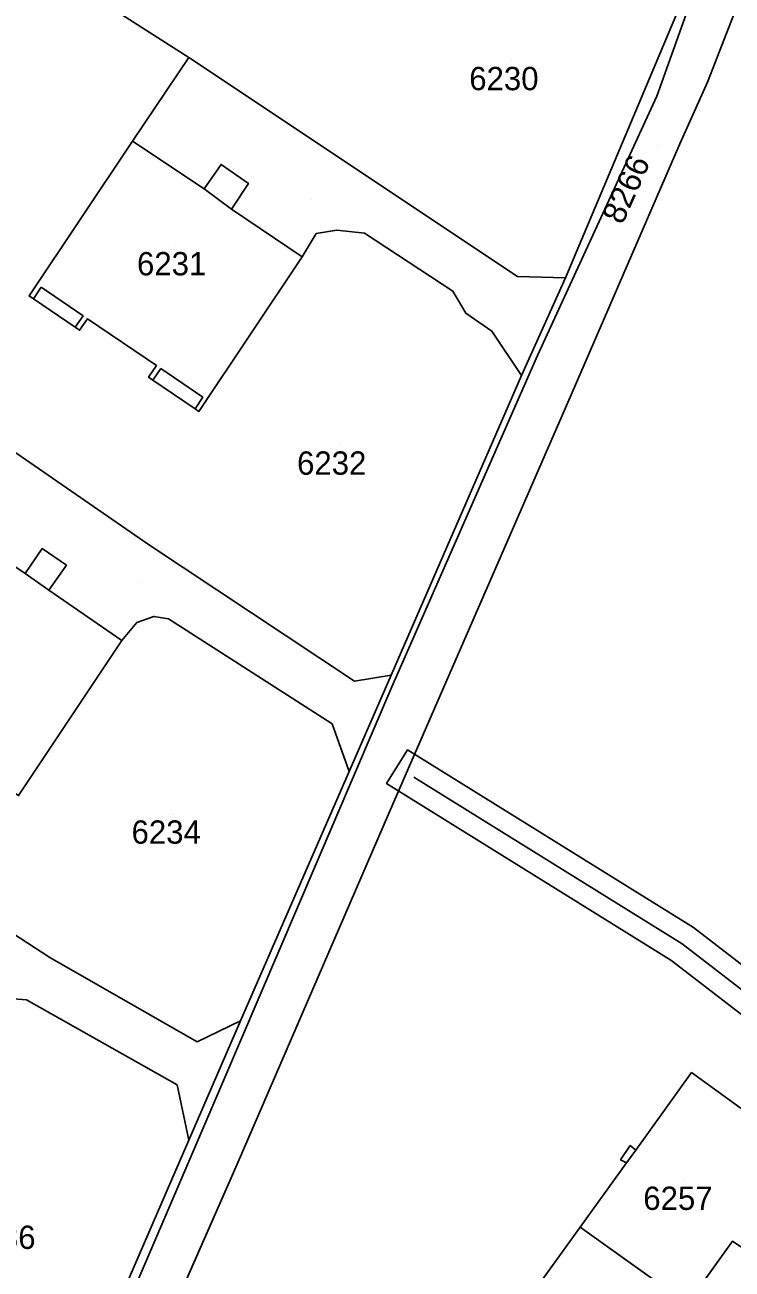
# Model space of a CAD drawing. Extents: x -266199 to -261993, y -1239047 to -1235108.
# Drawn here: x -263819.5 to -263758.8, y -1236465.2 to -1236358.3 of the extents above; entities that cross this region are included whole.
import ezdxf

# ---------------------------------------------------------------- set-up
doc = ezdxf.new("R2010")
doc.units = 0
for name, color, linetype in [('body_kn', 7, 'Continuous'), ('kladpar_druhypozemkov', 7, 'Continuous'), ('kladpar_hranice', 7, 'Continuous'), ('kladpar_parcelnecisla', 7, 'Continuous'), ('kladpar_plochy', 7, 'Continuous'), ('tarchy_linie', 7, 'Continuous'), ('zappar_hrandruhpozemk', 7, 'Continuous')]:
    doc.layers.add(name, color=color, linetype=linetype)

msp = doc.modelspace()

# ---------------------------------------------------------------- linework, layer by layer
at = {"layer": 'body_kn'}
for p, q in [((-263805.43, -1236361.14), (-263805.43, -1236361.14)), ((-263760.89, -1236363.24), (-263760.89, -1236363.24)), ((-263765.25, -1236364.45), (-263765.25, -1236364.45)), ((-263810.25, -1236368.33), (-263810.25, -1236368.33)), ((-263810.25, -1236368.33), (-263810.25, -1236368.33)), ((-263763.27, -1236368.54), (-263763.27, -1236368.54)), ((-263802.66, -1236370.32), (-263802.66, -1236370.32)), ((-263804.1, -1236372.41), (-263804.1, -1236372.41)), ((-263804.1, -1236372.41), (-263804.1, -1236372.41)), ((-263800.3, -1236371.95), (-263800.3, -1236371.95)), ((-263801.75, -1236374.15), (-263801.75, -1236374.15)), ((-263801.75, -1236374.15), (-263801.75, -1236374.15)), ((-263794.49, -1236376.25), (-263794.49, -1236376.25)), ((-263792.73, -1236375.96), (-263792.73, -1236375.96)), ((-263790.35, -1236376.23), (-263790.35, -1236376.23)), ((-263795.68, -1236378.25), (-263795.68, -1236378.25)), ((-263795.68, -1236378.25), (-263795.68, -1236378.25)), ((-263777.22, -1236379.94), (-263777.22, -1236379.94)), ((-263818.09, -1236380.86), (-263818.09, -1236380.86)), ((-263773.1, -1236380.05), (-263773.1, -1236380.05)), ((-263773.1, -1236380.05), (-263773.1, -1236380.05)), ((-263819.14, -1236381.6), (-263819.14, -1236381.6)), ((-263818.77, -1236381.85), (-263818.77, -1236381.85)), ((-263818.77, -1236381.85), (-263818.77, -1236381.85)), ((-263782.75, -1236381.19), (-263782.75, -1236381.19)), ((-263781.63, -1236383.09), (-263781.63, -1236383.09)), ((-263814.5, -1236383.31), (-263814.5, -1236383.31)), ((-263814.12, -1236383.56), (-263814.12, -1236383.56)), ((-263815.17, -1236384.3), (-263815.17, -1236384.3)), ((-263814.8, -1236384.55), (-263814.8, -1236384.55)), ((-263779.41, -1236384.62), (-263779.41, -1236384.62)), ((-263775.5, -1236386.72), (-263775.5, -1236386.72)), ((-263808.2, -1236387.59), (-263808.2, -1236387.59)), ((-263807.82, -1236387.85), (-263807.82, -1236387.85)), ((-263776.86, -1236388.45), (-263776.86, -1236388.45)), ((-263776.86, -1236388.45), (-263776.86, -1236388.45)), ((-263808.87, -1236388.59), (-263808.87, -1236388.59)), ((-263808.5, -1236388.84), (-263808.5, -1236388.84)), ((-263808.5, -1236388.84), (-263808.5, -1236388.84)), ((-263804.21, -1236390.31), (-263804.21, -1236390.31)), ((-263772.6, -1236390.11), (-263772.6, -1236390.11)), ((-263804.89, -1236391.3), (-263804.89, -1236391.3)), ((-263804.56, -1236391.52), (-263804.56, -1236391.52)), ((-263818.01, -1236403.3), (-263818.01, -1236403.3)), ((-263808.89, -1236402.95), (-263808.89, -1236402.95)), ((-263819.46, -1236405.45), (-263819.46, -1236405.45)), ((-263819.46, -1236405.45), (-263819.46, -1236405.45)), ((-263815.93, -1236404.74), (-263815.93, -1236404.74)), ((-263817.44, -1236406.89), (-263817.44, -1236406.89)), ((-263817.44, -1236406.89), (-263817.44, -1236406.89)), ((-263809.88, -1236409.65), (-263809.88, -1236409.65)), ((-263808.42, -1236409.13), (-263808.42, -1236409.13)), ((-263807.17, -1236409.34), (-263807.17, -1236409.34)), ((-263811.18, -1236411.2), (-263811.18, -1236411.2)), ((-263811.18, -1236411.2), (-263811.18, -1236411.2)), ((-263791.19, -1236414.68), (-263791.19, -1236414.68)), ((-263788.06, -1236414.17), (-263788.06, -1236414.17)), ((-263788.06, -1236414.17), (-263788.06, -1236414.17)), ((-263788, -1236415.17), (-263788, -1236415.17)), ((-263793.13, -1236418.36), (-263793.13, -1236418.36)), ((-263786.65, -1236420.59), (-263786.65, -1236420.59)), ((-263791.66, -1236422.45), (-263791.66, -1236422.45)), ((-263791.66, -1236422.45), (-263791.66, -1236422.45)), ((-263788.44, -1236423.48), (-263788.44, -1236423.48)), ((-263786.1, -1236422.93), (-263786.1, -1236422.93)), ((-263787.83, -1236425.05), (-263787.83, -1236425.05)), ((-263762.1, -1236435.86), (-263762.1, -1236435.86)), ((-263763.07, -1236437.26), (-263763.07, -1236437.26)), ((-263817.35, -1236438.42), (-263817.35, -1236438.42)), ((-263764.04, -1236438.66), (-263764.04, -1236438.66)), ((-263819.35, -1236442.05), (-263819.35, -1236442.05)), ((-263800.99, -1236443.86), (-263800.99, -1236443.86)), ((-263804.71, -1236445.67), (-263804.71, -1236445.67)), ((-263762.27, -1236448.31), (-263762.27, -1236448.31)), ((-263806.41, -1236449.37), (-263806.41, -1236449.37)), ((-263802.58, -1236449.33), (-263802.58, -1236449.33)), ((-263805.41, -1236454.11), (-263805.41, -1236454.11)), ((-263767.53, -1236454.58), (-263767.53, -1236454.58)), ((-263768.36, -1236455.79), (-263768.36, -1236455.79)), ((-263767.05, -1236454.96), (-263767.05, -1236454.96)), ((-263801.28, -1236456.18), (-263801.28, -1236456.18)), ((-263767.86, -1236456.07), (-263767.86, -1236456.07)), ((-263767.86, -1236456.07), (-263767.86, -1236456.07)), ((-263771.82, -1236461.57), (-263771.82, -1236461.57)), ((-263771.82, -1236461.57), (-263771.82, -1236461.57))]:
    msp.add_line(p, q, dxfattribs=at)
at = {"layer": 'kladpar_druhypozemkov'}
for p, q in [((-263777.73, -1236361.34), (-263777.73, -1236361.34)), ((-263765.13, -1236368.73), (-263765.13, -1236368.73)), ((-263794.85, -1236373.3), (-263794.85, -1236373.3)), ((-263806.69, -1236377.24), (-263806.69, -1236377.24)), ((-263792.45, -1236394.36), (-263792.45, -1236394.36)), ((-263809.6, -1236406.25), (-263809.6, -1236406.25)), ((-263806.75, -1236426.05), (-263806.75, -1236426.05)), ((-263762.92, -1236457.5), (-263762.92, -1236457.5))]:
    msp.add_line(p, q, dxfattribs=at)
at = {"layer": 'kladpar_hranice'}
for p, q in [((-263818.77, -1236381.85), (-263815.17, -1236384.3)), ((-263815.17, -1236384.3), (-263818.77, -1236381.85)), ((-263808.5, -1236388.84), (-263804.89, -1236391.3)), ((-263804.89, -1236391.3), (-263808.5, -1236388.84)), ((-263762.61, -1236468.17), (-263771.82, -1236461.57)), ((-263771.82, -1236461.57), (-263762.61, -1236468.17))]:
    msp.add_line(p, q, dxfattribs=at)
for points in [[(-263816.27, -1236490.31), (-263801.28, -1236456.18), (-263787.83, -1236425.05), (-263772.6, -1236390.11), (-263763.27, -1236368.54), (-263760.89, -1236363.24), (-263758.83, -1236357.94), (-263757.74, -1236355.23), (-263755.27, -1236347.57), (-263753.6, -1236341.79), (-263748.31, -1236321.94), (-263741.86, -1236296.2), (-263741.58, -1236295.05), (-263735.23, -1236270.82)], [(-263762.85, -1236355.68), (-263773.1, -1236380.05), (-263777.22, -1236379.94), (-263805.43, -1236361.14), (-263826.5, -1236347.64), (-263830.59, -1236345.33), (-263821.43, -1236323.05), (-263816.7, -1236311.53), (-263813.49, -1236313.46), (-263808.25, -1236316.86), (-263793.55, -1236326.63), (-263793.69, -1236326.86), (-263798.48, -1236333.85), (-263807.45, -1236347.47), (-263807.07, -1236347.72)], [(-263776.86, -1236388.45), (-263788.06, -1236414.17), (-263791.19, -1236414.68), (-263808.89, -1236402.95), (-263822.61, -1236393.49), (-263838.12, -1236382.81), (-263842.53, -1236380.41), (-263835.4, -1236365.83), (-263826.5, -1236347.64), (-263805.43, -1236361.14), (-263810.25, -1236368.33), (-263819.14, -1236381.6), (-263818.77, -1236381.85)], [(-263815.14, -1236476.57), (-263805.41, -1236454.11), (-263800.99, -1236443.86), (-263791.66, -1236422.45), (-263788.06, -1236414.17), (-263776.86, -1236388.45), (-263773.1, -1236380.05), (-263762.85, -1236355.68)], [(-263758.83, -1236357.94), (-263760.89, -1236363.24), (-263763.27, -1236368.54), (-263772.6, -1236390.11), (-263787.83, -1236425.05), (-263801.28, -1236456.18), (-263816.27, -1236490.31)], [(-263818.77, -1236381.85), (-263819.14, -1236381.6), (-263810.25, -1236368.33), (-263805.43, -1236361.14), (-263777.22, -1236379.94), (-263773.1, -1236380.05)], [(-263804.89, -1236391.3), (-263804.56, -1236391.52), (-263795.68, -1236378.25), (-263794.49, -1236376.25), (-263792.73, -1236375.96), (-263790.35, -1236376.23), (-263782.75, -1236381.19), (-263781.63, -1236383.09), (-263779.41, -1236384.62), (-263776.86, -1236388.45)], [(-263773.1, -1236380.05), (-263776.86, -1236388.45), (-263779.41, -1236384.62), (-263781.63, -1236383.09), (-263782.75, -1236381.19), (-263790.35, -1236376.23), (-263792.73, -1236375.96), (-263794.49, -1236376.25), (-263795.68, -1236378.25), (-263804.56, -1236391.52), (-263804.89, -1236391.3)], [(-263791.66, -1236422.45), (-263800.99, -1236443.86), (-263804.71, -1236445.67), (-263817.35, -1236438.42), (-263835.11, -1236426.85), (-263841.69, -1236422.25), (-263853.91, -1236414.56), (-263846.98, -1236400.49), (-263839.23, -1236384.75), (-263838.12, -1236382.81), (-263822.61, -1236393.49), (-263822.73, -1236393.67), (-263835.99, -1236413.66), (-263834.66, -1236414.56), (-263834.29, -1236414.81)], [(-263815.17, -1236384.3), (-263814.8, -1236384.55), (-263814.12, -1236383.56), (-263808.2, -1236387.59), (-263808.87, -1236388.59), (-263808.5, -1236388.84)], [(-263808.5, -1236388.84), (-263808.87, -1236388.59), (-263808.2, -1236387.59), (-263814.12, -1236383.56), (-263814.8, -1236384.55), (-263815.17, -1236384.3)], [(-263834.29, -1236414.81), (-263834.66, -1236414.56), (-263835.99, -1236413.66), (-263822.73, -1236393.67), (-263822.61, -1236393.49), (-263808.89, -1236402.95), (-263791.19, -1236414.68), (-263788.06, -1236414.17)], [(-263820.44, -1236424.25), (-263820.04, -1236424.52), (-263811.18, -1236411.2), (-263809.88, -1236409.65), (-263808.42, -1236409.13), (-263807.17, -1236409.34), (-263793.13, -1236418.36), (-263791.66, -1236422.45)], [(-263788.06, -1236414.17), (-263791.66, -1236422.45), (-263793.13, -1236418.36), (-263807.17, -1236409.34), (-263808.42, -1236409.13), (-263809.88, -1236409.65), (-263811.18, -1236411.2), (-263820.04, -1236424.52), (-263820.44, -1236424.25)], [(-263833.12, -1236457.17), (-263832.83, -1236457.36), (-263823.87, -1236444.09), (-263822.5, -1236442.54), (-263821.18, -1236441.92), (-263819.35, -1236442.05), (-263806.41, -1236449.37), (-263805.41, -1236454.11), (-263815.14, -1236476.57), (-263819.47, -1236477.86), (-263830.11, -1236471.98), (-263833.32, -1236469.86), (-263841.58, -1236464.15), (-263847.63, -1236460.18), (-263859.36, -1236452.61), (-263870.07, -1236445.83), (-263863.36, -1236432.88), (-263855.08, -1236416.93)], [(-263835.11, -1236426.85), (-263817.35, -1236438.42), (-263804.71, -1236445.67), (-263800.99, -1236443.86), (-263805.41, -1236454.11), (-263806.41, -1236449.37), (-263819.35, -1236442.05), (-263821.18, -1236441.92), (-263822.5, -1236442.54), (-263823.87, -1236444.09), (-263832.83, -1236457.36), (-263833.12, -1236457.17)], [(-263771.82, -1236461.57), (-263767.86, -1236456.07), (-263768.36, -1236455.79), (-263767.53, -1236454.58), (-263767.05, -1236454.96), (-263762.27, -1236448.31), (-263753.11, -1236454.95), (-263757.62, -1236461.22), (-263756.47, -1236461.98), (-263757.6, -1236463.56), (-263758.74, -1236462.78), (-263762.61, -1236468.17)], [(-263762.61, -1236468.17), (-263758.74, -1236462.78), (-263757.6, -1236463.56), (-263756.47, -1236461.98), (-263757.62, -1236461.22), (-263753.11, -1236454.95), (-263762.27, -1236448.31), (-263767.05, -1236454.96), (-263767.53, -1236454.58), (-263768.36, -1236455.79), (-263767.86, -1236456.07)], [(-263767.86, -1236456.07), (-263771.82, -1236461.57), (-263778.34, -1236470.63)], [(-263783.5, -1236477.8), (-263779.19, -1236471.8), (-263779.69, -1236471.44), (-263778.87, -1236470.26), (-263778.34, -1236470.63), (-263771.82, -1236461.57)]]:
    msp.add_lwpolyline(points, dxfattribs=at)
at = {"layer": 'kladpar_plochy'}
for p, q in [((-263760.89, -1236363.24), (-263758.83, -1236357.94)), ((-263763.27, -1236368.54), (-263760.89, -1236363.24)), ((-263772.6, -1236390.11), (-263763.27, -1236368.54)), ((-263787.83, -1236425.05), (-263772.6, -1236390.11)), ((-263801.28, -1236456.18), (-263787.83, -1236425.05)), ((-263762.27, -1236448.31), (-263767.05, -1236454.96)), ((-263753.11, -1236454.95), (-263762.27, -1236448.31)), ((-263767.53, -1236454.58), (-263768.36, -1236455.79)), ((-263767.05, -1236454.96), (-263767.53, -1236454.58)), ((-263768.36, -1236455.79), (-263767.86, -1236456.07)), ((-263816.27, -1236490.31), (-263801.28, -1236456.18)), ((-263767.86, -1236456.07), (-263771.82, -1236461.57)), ((-263771.82, -1236461.57), (-263778.34, -1236470.63)), ((-263762.61, -1236468.17), (-263758.74, -1236462.78))]:
    msp.add_line(p, q, dxfattribs=at)
for points in [[(-263826.5, -1236347.64), (-263805.43, -1236361.14), (-263810.25, -1236368.33), (-263819.14, -1236381.6), (-263818.77, -1236381.85), (-263815.17, -1236384.3), (-263814.8, -1236384.55), (-263814.12, -1236383.56), (-263808.2, -1236387.59), (-263808.87, -1236388.59), (-263808.5, -1236388.84), (-263804.89, -1236391.3), (-263804.56, -1236391.52), (-263795.68, -1236378.25), (-263794.49, -1236376.25), (-263792.73, -1236375.96), (-263790.35, -1236376.23), (-263782.75, -1236381.19), (-263781.63, -1236383.09), (-263779.41, -1236384.62), (-263776.86, -1236388.45), (-263788.06, -1236414.17), (-263791.19, -1236414.68), (-263808.89, -1236402.95), (-263822.61, -1236393.49)], [(-263762.85, -1236355.68), (-263773.1, -1236380.05), (-263777.22, -1236379.94), (-263805.43, -1236361.14), (-263826.5, -1236347.64)], [(-263815.14, -1236476.57), (-263805.41, -1236454.11), (-263800.99, -1236443.86), (-263791.66, -1236422.45), (-263788.06, -1236414.17), (-263776.86, -1236388.45), (-263773.1, -1236380.05), (-263762.85, -1236355.68)], [(-263758.83, -1236357.94), (-263760.89, -1236363.24), (-263763.27, -1236368.54), (-263772.6, -1236390.11), (-263787.83, -1236425.05), (-263801.28, -1236456.18), (-263816.27, -1236490.31)], [(-263820.04, -1236424.52), (-263811.18, -1236411.2), (-263809.88, -1236409.65), (-263808.42, -1236409.13), (-263807.17, -1236409.34), (-263793.13, -1236418.36), (-263791.66, -1236422.45), (-263800.99, -1236443.86), (-263804.71, -1236445.67), (-263817.35, -1236438.42), (-263835.11, -1236426.85)], [(-263821.18, -1236441.92), (-263819.35, -1236442.05), (-263806.41, -1236449.37), (-263805.41, -1236454.11), (-263815.14, -1236476.57)]]:
    msp.add_lwpolyline(points, dxfattribs=at)
for points in [[(-263773.1, -1236380.05), (-263776.86, -1236388.45), (-263779.41, -1236384.62), (-263781.63, -1236383.09), (-263782.75, -1236381.19), (-263790.35, -1236376.23), (-263792.73, -1236375.96), (-263794.49, -1236376.25), (-263795.68, -1236378.25), (-263804.56, -1236391.52), (-263804.89, -1236391.3), (-263808.5, -1236388.84), (-263808.87, -1236388.59), (-263808.2, -1236387.59), (-263814.12, -1236383.56), (-263814.8, -1236384.55), (-263815.17, -1236384.3), (-263818.77, -1236381.85), (-263819.14, -1236381.6), (-263810.25, -1236368.33), (-263805.43, -1236361.14), (-263777.22, -1236379.94)], [(-263788.06, -1236414.17), (-263791.66, -1236422.45), (-263793.13, -1236418.36), (-263807.17, -1236409.34), (-263808.42, -1236409.13), (-263809.88, -1236409.65), (-263811.18, -1236411.2), (-263820.04, -1236424.52), (-263820.44, -1236424.25), (-263824.03, -1236421.81), (-263824.4, -1236421.55), (-263823.72, -1236420.56), (-263829.65, -1236416.53), (-263830.32, -1236417.52), (-263830.72, -1236417.25), (-263834.29, -1236414.81), (-263834.66, -1236414.56), (-263835.99, -1236413.66), (-263822.73, -1236393.67), (-263822.61, -1236393.49), (-263808.89, -1236402.95), (-263791.19, -1236414.68)], [(-263835.11, -1236426.85), (-263817.35, -1236438.42), (-263804.71, -1236445.67), (-263800.99, -1236443.86), (-263805.41, -1236454.11), (-263806.41, -1236449.37), (-263819.35, -1236442.05), (-263821.18, -1236441.92), (-263822.5, -1236442.54), (-263823.87, -1236444.09), (-263832.83, -1236457.36), (-263833.12, -1236457.17), (-263836.75, -1236454.78), (-263837.12, -1236454.54), (-263836.47, -1236453.55), (-263842.47, -1236449.57), (-263843.13, -1236450.57), (-263843.5, -1236450.33), (-263847.14, -1236447.93), (-263847.52, -1236447.68), (-263848.8, -1236446.93)], [(-263771.82, -1236461.57), (-263767.86, -1236456.07), (-263768.36, -1236455.79), (-263767.53, -1236454.58), (-263767.05, -1236454.96), (-263762.27, -1236448.31), (-263753.11, -1236454.95), (-263757.62, -1236461.22), (-263756.47, -1236461.98), (-263757.6, -1236463.56), (-263758.74, -1236462.78), (-263762.61, -1236468.17)], [(-263783.5, -1236477.8), (-263779.19, -1236471.8), (-263779.69, -1236471.44), (-263778.87, -1236470.26), (-263778.34, -1236470.63), (-263771.82, -1236461.57), (-263762.61, -1236468.17), (-263768.88, -1236476.89), (-263767.82, -1236477.68), (-263768.93, -1236479.25), (-263770, -1236478.44), (-263774.29, -1236484.41)]]:
    msp.add_lwpolyline(points, close=True, dxfattribs=at)
at = {"layer": 'tarchy_linie'}
for points in [[(-263815.14, -1236476.57), (-263805.41, -1236454.11), (-263800.99, -1236443.86), (-263791.66, -1236422.45), (-263788.06, -1236414.17), (-263776.86, -1236388.45), (-263773.1, -1236380.05), (-263762.85, -1236355.68), (-263759.07, -1236345.06), (-263752.65, -1236320.75), (-263750.61, -1236312.98), (-263750.12, -1236313.11), (-263760.91, -1236352.26), (-263765.25, -1236364.45), (-263775.5, -1236386.72), (-263788, -1236415.17), (-263802.58, -1236449.33), (-263816.83, -1236482.58)], [(-263755.38, -1236445.33), (-263764.04, -1236438.66), (-263788.44, -1236423.48), (-263786.65, -1236420.59), (-263762.1, -1236435.86), (-263753.6, -1236442.41), (-263754.14, -1236443.29), (-263754.49, -1236443.87), (-263755.38, -1236445.33)], [(-263786.1, -1236422.93), (-263763.07, -1236437.26), (-263756.46, -1236442.35), (-263754.49, -1236443.87)]]:
    msp.add_lwpolyline(points, dxfattribs=at)
at = {"layer": 'zappar_hrandruhpozemk'}
for p, q in [((-263810.25, -1236368.33), (-263804.1, -1236372.41)), ((-263804.1, -1236372.41), (-263801.75, -1236374.15)), ((-263795.68, -1236378.25), (-263801.75, -1236374.15)), ((-263818.09, -1236380.86), (-263818.77, -1236381.85)), ((-263814.5, -1236383.31), (-263818.09, -1236380.86)), ((-263815.17, -1236384.3), (-263814.5, -1236383.31)), ((-263807.82, -1236387.85), (-263808.5, -1236388.84)), ((-263804.21, -1236390.31), (-263807.82, -1236387.85)), ((-263804.89, -1236391.3), (-263804.21, -1236390.31)), ((-263825.69, -1236401.28), (-263819.46, -1236405.45)), ((-263819.46, -1236405.45), (-263817.44, -1236406.89)), ((-263811.18, -1236411.2), (-263817.44, -1236406.89)), ((-263767.86, -1236456.07), (-263767.05, -1236454.96))]:
    msp.add_line(p, q, dxfattribs=at)
for points in [[(-263801.75, -1236374.15), (-263800.3, -1236371.95), (-263802.66, -1236370.32), (-263804.1, -1236372.41)], [(-263817.44, -1236406.89), (-263815.93, -1236404.74), (-263818.01, -1236403.3), (-263819.46, -1236405.45)]]:
    msp.add_lwpolyline(points, dxfattribs=at)

# ---------------------------------------------------------------- texts
at = {"layer": 'kladpar_parcelnecisla'}
for s, p in [('6230', (-263781.35, -1236363.94)), ('6231', (-263809.87, -1236379.84)), ('6232', (-263796.13, -1236396.96)), ('6234', (-263810.34, -1236428.65)), ('6257', (-263766.41, -1236460.1)), ('6236', (-263824.53, -1236463.45))]:
    msp.add_text(s, height=2, dxfattribs=at).set_placement(p)
msp.add_text('8266', height=2, rotation=66, dxfattribs=at).set_placement((-263768.2, -1236375.56))

doc.saveas('drawing.dxf')
